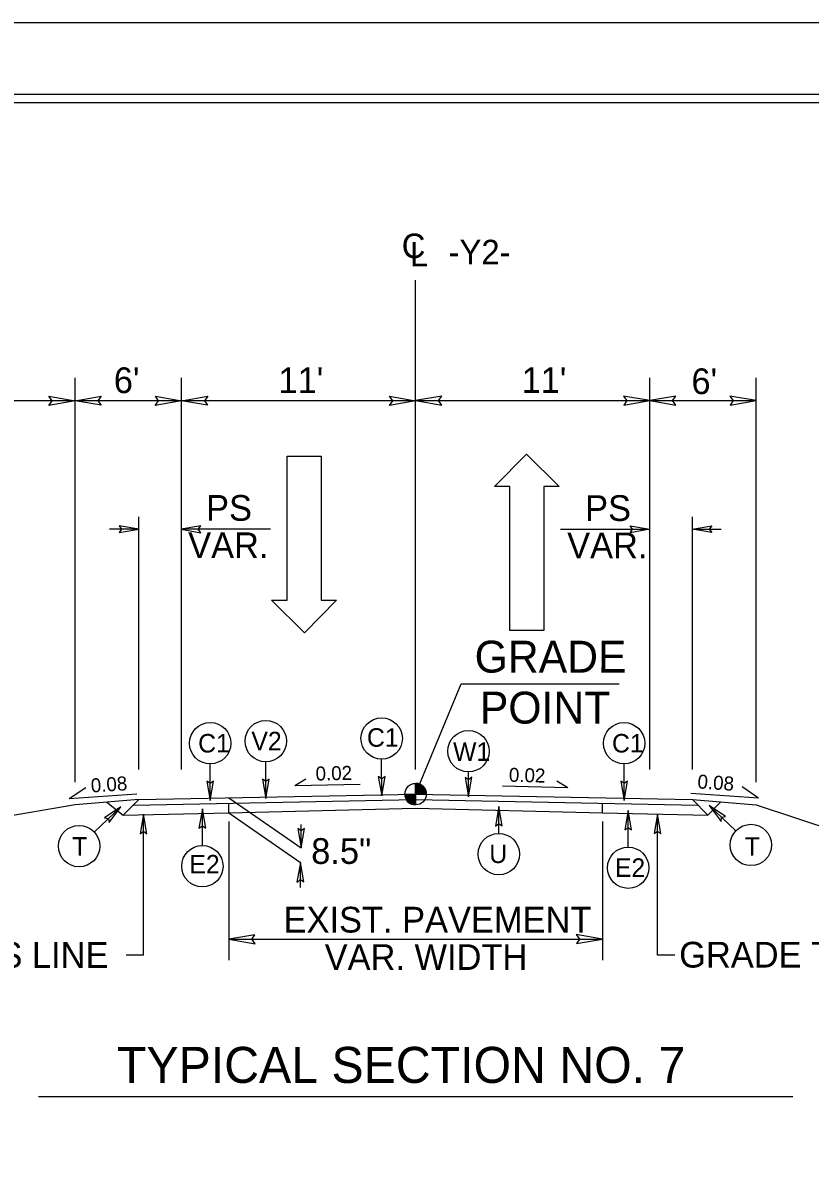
# Model space of a CAD drawing. Extents: x 3025871 to 3026431, y 707165 to 707825.
# Drawn here: x 3026141.1 to 3026178.1, y 707333.4 to 707387.4 of the extents above; entities that cross this region are included whole.
import ezdxf

# ---------------------------------------------------------------- set-up
doc = ezdxf.new("R2010")
doc.units = 0
for name, color, linetype in [('Old_Level_39', 7, 'Continuous'), ('Prop Drainage Structure Junction Box with Manhole CELL', 7, 'Continuous'), ('Prop Drainage Structure Junction Box with Manhole Label', 7, 'Continuous'), ('Prop Drainage Structure Junction Box with Slab Lid CELL', 7, 'Continuous'), ('Prop Drainage Structure Junction Box with Slab Lid TB 840 34 CELL', 7, 'Continuous'), ('Prop Pavement Schedule Description CELL', 7, 'Continuous'), ('Sheet Cutting Line CELL', 7, 'Continuous'), ('Sheet Data Field CELL', 7, 'Continuous'), ('Sheet Sticker Incomplete CELL', 7, 'Continuous'), ('Typical Arrow Superelevation CELL', 7, 'Continuous'), ('Typical Grade Point Symbol CELL', 7, 'Continuous'), ('Typical Shoulder Slope CELL', 7, 'Continuous'), ('Typical Terminator CELL', 7, 'Continuous'), ('Typical Text Centerline CELL', 7, 'Continuous'), ('Typical Text Grade Point CELL', 7, 'Continuous')]:
    doc.layers.add(name, color=color, linetype=linetype)

msp = doc.modelspace()

# ---------------------------------------------------------------- linework, layer by layer
at = {"layer": 'Old_Level_39'}
msp.add_lwpolyline([(3026273.948, 707384.017), (3026023.973, 707384.017), (3026023.973, 707225.752), (3026273.948, 707225.752)], close=True, dxfattribs=at)
at = {"layer": 'Prop Drainage Structure Junction Box with Manhole CELL'}
for p, q in [((3026145.073, 707350.753), (3026145.842, 707350.149)), ((3026173.296, 707350.15), (3026173.908, 707350.766)), ((3026145.842, 707350.149), (3026150.793, 707350.248)), ((3026168.355, 707350.248), (3026173.296, 707350.15))]:
    msp.add_line(p, q, dxfattribs=at)
at = {"layer": 'Prop Drainage Structure Junction Box with Manhole Label'}
msp.add_line((3026159.573, 707352.288), (3026159.573, 707375.291), dxfattribs=at)
at = {"layer": 'Prop Drainage Structure Junction Box with Slab Lid CELL'}
for p, q in [((3026159.573, 707351.133), (3026159.573, 707351.636)), ((3026159.069, 707351.133), (3026159.573, 707351.133)), ((3026159.571, 707350.629), (3026159.573, 707351.133)), ((3026159.573, 707351.133), (3026159.571, 707350.629)), ((3026160.076, 707351.132), (3026159.573, 707351.133))]:
    msp.add_line(p, q, dxfattribs=at)
for points in [[(3026159.577, 707351.636), (3026159.577, 707351.636), (3026159.577, 707351.133)], [(3026159.587, 707351.636), (3026159.587, 707351.133)], [(3026159.598, 707351.635), (3026159.597, 707351.133)], [(3026159.608, 707351.635), (3026159.607, 707351.133)], [(3026159.618, 707351.634), (3026159.617, 707351.133)], [(3026159.628, 707351.633), (3026159.628, 707351.133)], [(3026159.638, 707351.632), (3026159.638, 707351.132)], [(3026159.648, 707351.63), (3026159.648, 707351.132)], [(3026159.658, 707351.629), (3026159.658, 707351.132)], [(3026159.668, 707351.627), (3026159.668, 707351.132)], [(3026159.678, 707351.625), (3026159.678, 707351.132)], [(3026159.688, 707351.623), (3026159.688, 707351.132)], [(3026159.698, 707351.62), (3026159.698, 707351.132)], [(3026159.708, 707351.617), (3026159.708, 707351.132)], [(3026159.718, 707351.615), (3026159.718, 707351.132)], [(3026159.728, 707351.611), (3026159.728, 707351.132)], [(3026159.738, 707351.608), (3026159.738, 707351.132)], [(3026159.749, 707351.605), (3026159.748, 707351.132)], [(3026159.759, 707351.6), (3026159.758, 707351.132)], [(3026159.769, 707351.596), (3026159.769, 707351.132)], [(3026159.779, 707351.591), (3026159.779, 707351.132)], [(3026159.789, 707351.587), (3026159.789, 707351.132)], [(3026159.799, 707351.582), (3026159.799, 707351.132)], [(3026159.809, 707351.577), (3026159.809, 707351.132)], [(3026159.819, 707351.571), (3026159.819, 707351.132)], [(3026159.829, 707351.565), (3026159.829, 707351.132)], [(3026159.839, 707351.56), (3026159.839, 707351.132)], [(3026159.849, 707351.553), (3026159.849, 707351.132)], [(3026159.859, 707351.546), (3026159.859, 707351.132)], [(3026159.869, 707351.539), (3026159.869, 707351.132)], [(3026159.879, 707351.532), (3026159.879, 707351.132)], [(3026159.89, 707351.524), (3026159.889, 707351.132)], [(3026159.9, 707351.515), (3026159.899, 707351.132)], [(3026159.91, 707351.506), (3026159.909, 707351.132)], [(3026159.92, 707351.497), (3026159.92, 707351.132)], [(3026159.071, 707351.133), (3026159.071, 707351.078)], [(3026159.081, 707351.133), (3026159.081, 707351.019)], [(3026159.092, 707351.133), (3026159.091, 707350.983)], [(3026159.102, 707351.133), (3026159.102, 707350.953)], [(3026159.112, 707351.133), (3026159.112, 707350.929)], [(3026159.122, 707351.133), (3026159.122, 707350.908)], [(3026159.132, 707351.133), (3026159.132, 707350.889)], [(3026159.142, 707351.133), (3026159.142, 707350.871)], [(3026159.152, 707351.133), (3026159.152, 707350.855)], [(3026159.162, 707351.133), (3026159.162, 707350.841)], [(3026159.172, 707351.133), (3026159.172, 707350.827)], [(3026159.182, 707351.133), (3026159.182, 707350.815)], [(3026159.192, 707351.133), (3026159.192, 707350.803)], [(3026159.202, 707351.133), (3026159.202, 707350.791)], [(3026159.212, 707351.133), (3026159.212, 707350.78)], [(3026159.222, 707351.133), (3026159.222, 707350.77)], [(3026159.233, 707351.133), (3026159.232, 707350.761)], [(3026159.243, 707351.133), (3026159.242, 707350.752)], [(3026159.253, 707351.133), (3026159.253, 707350.743)], [(3026159.263, 707351.133), (3026159.263, 707350.735)], [(3026159.273, 707351.133), (3026159.273, 707350.728)], [(3026159.283, 707351.133), (3026159.283, 707350.721)], [(3026159.293, 707351.133), (3026159.293, 707350.714)], [(3026159.303, 707351.133), (3026159.303, 707350.707)], [(3026159.313, 707351.133), (3026159.313, 707350.701)], [(3026159.323, 707351.133), (3026159.323, 707350.695)], [(3026159.333, 707351.133), (3026159.333, 707350.69)], [(3026159.343, 707351.133), (3026159.343, 707350.684)], [(3026159.353, 707351.133), (3026159.353, 707350.679)], [(3026159.363, 707351.133), (3026159.363, 707350.675)], [(3026159.374, 707351.133), (3026159.373, 707350.67)], [(3026159.384, 707351.133), (3026159.383, 707350.666)], [(3026159.394, 707351.133), (3026159.393, 707350.662)], [(3026159.404, 707351.133), (3026159.404, 707350.658)], [(3026159.414, 707351.133), (3026159.414, 707350.655)], [(3026159.424, 707351.133), (3026159.424, 707350.651)], [(3026159.434, 707351.133), (3026159.434, 707350.649)], [(3026159.444, 707351.133), (3026159.444, 707350.646)], [(3026159.454, 707351.133), (3026159.454, 707350.644)], [(3026159.464, 707351.133), (3026159.464, 707350.641)], [(3026159.474, 707351.133), (3026159.474, 707350.639)], [(3026159.484, 707351.133), (3026159.484, 707350.637)], [(3026159.494, 707351.133), (3026159.494, 707350.636)], [(3026159.504, 707351.133), (3026159.504, 707350.634)], [(3026159.515, 707351.133), (3026159.514, 707350.632)], [(3026159.525, 707351.133), (3026159.524, 707350.631)], [(3026159.535, 707351.133), (3026159.534, 707350.63)], [(3026159.545, 707351.133), (3026159.545, 707350.63)], [(3026159.555, 707351.133), (3026159.555, 707350.629)], [(3026159.565, 707351.133), (3026159.565, 707350.629), (3026159.565, 707350.629)], [(3026159.93, 707351.487), (3026159.93, 707351.132)], [(3026159.94, 707351.477), (3026159.94, 707351.132)], [(3026159.95, 707351.466), (3026159.95, 707351.132)], [(3026159.96, 707351.454), (3026159.96, 707351.132)], [(3026159.97, 707351.441), (3026159.97, 707351.132)], [(3026159.98, 707351.428), (3026159.98, 707351.132)], [(3026159.99, 707351.413), (3026159.99, 707351.132)], [(3026160, 707351.398), (3026160, 707351.132)], [(3026160.01, 707351.381), (3026160.01, 707351.132)], [(3026160.02, 707351.363), (3026160.02, 707351.132)], [(3026160.03, 707351.342), (3026160.03, 707351.132)], [(3026160.04, 707351.318), (3026160.04, 707351.132)], [(3026160.051, 707351.29), (3026160.051, 707351.132)], [(3026160.061, 707351.255), (3026160.061, 707351.132)], [(3026160.071, 707351.204), (3026160.071, 707351.132)]]:
    msp.add_lwpolyline(points, dxfattribs=at)
msp.add_circle((3026159.572, 707351.133), 0.504, dxfattribs=at)
for start, end in [(359.9709, 89.9709), (179.9709, 269.9709)]:
    msp.add_arc((3026159.572, 707351.133), 0.504, start, end, dxfattribs=at)
at = {"layer": 'Prop Drainage Structure Junction Box with Slab Lid TB 840 34 CELL'}
for p, q in [((3026143.573, 707351.694), (3026143.573, 707370.698)), ((3026148.573, 707352.288), (3026148.573, 707370.698)), ((3026170.573, 707352.288), (3026170.573, 707370.698)), ((3026175.573, 707351.694), (3026175.573, 707370.698)), ((3026143.573, 707369.624), (3026131.573, 707369.624)), ((3026159.573, 707369.624), (3026143.573, 707369.624)), ((3026159.573, 707369.631), (3026170.573, 707369.631)), ((3026170.573, 707369.631), (3026175.573, 707369.631)), ((3026146.573, 707352.288), (3026146.573, 707364.167)), ((3026172.573, 707352.288), (3026172.573, 707364.167)), ((3026146.557, 707363.585), (3026145.199, 707363.585)), ((3026152.751, 707363.583), (3026148.557, 707363.586)), ((3026166.378, 707363.582), (3026170.573, 707363.585)), ((3026172.573, 707363.583), (3026173.93, 707363.584)), ((3026150.805, 707350.957), (3026154.191, 707348.609)), ((3026146.794, 707343.556), (3026146.789, 707350.183)), ((3026150.793, 707350.248), (3026154.16, 707347.913)), ((3026170.942, 707343.57), (3026170.938, 707350.197)), ((3026150.799, 707349.853), (3026150.799, 707343.332)), ((3026154.191, 707348.609), (3026154.191, 707349.701)), ((3026168.349, 707349.853), (3026168.349, 707343.332)), ((3026154.161, 707346.741), (3026154.16, 707347.913)), ((3026150.799, 707344.314), (3026168.349, 707344.314)), ((3026146.794, 707343.556), (3026145.983, 707343.556)), ((3026171.753, 707343.57), (3026170.942, 707343.57)), ((3026141.853, 707336.923), (3026177.293, 707336.923))]:
    msp.add_line(p, q, dxfattribs=at)
at = {"layer": 'Prop Pavement Schedule Description CELL'}
for p, q in [((3026146.573, 707350.873), (3026159.573, 707351.133)), ((3026159.573, 707351.133), (3026172.573, 707350.873)), ((3026146.573, 707350.873), (3026145.842, 707350.149)), ((3026146.315, 707350.617), (3026159.573, 707350.882)), ((3026150.793, 707350.248), (3026150.796, 707350.707)), ((3026159.573, 707350.882), (3026172.828, 707350.617)), ((3026168.352, 707350.248), (3026168.35, 707350.707)), ((3026172.573, 707350.873), (3026173.296, 707350.15))]:
    msp.add_line(p, q, dxfattribs=at)
msp.add_lwpolyline([(3026150.793, 707350.248), (3026159.57, 707350.468), (3026168.355, 707350.248)], dxfattribs=at)
at = {"layer": 'Sheet Cutting Line CELL'}
msp.add_lwpolyline([(3026272.073, 707383.635), (3026047.073, 707383.635), (3026047.073, 707226.135), (3026272.073, 707226.135)], close=True, dxfattribs=at)
at = {"layer": 'Sheet Data Field CELL'}
for p, q in [((3026153.534, 707360.246), (3026153.534, 707367.016)), ((3026153.534, 707367.016), (3026155.129, 707367.016)), ((3026155.129, 707367.016), (3026155.129, 707360.246)), ((3026163.276, 707365.596), (3026164.775, 707367.119)), ((3026164.775, 707367.119), (3026166.323, 707365.596)), ((3026164.002, 707365.596), (3026163.276, 707365.596)), ((3026164.002, 707358.826), (3026164.002, 707365.596)), ((3026166.323, 707365.596), (3026165.597, 707365.596)), ((3026165.597, 707365.596), (3026165.597, 707358.826)), ((3026154.356, 707358.722), (3026152.808, 707360.246)), ((3026152.808, 707360.246), (3026153.534, 707360.246)), ((3026155.855, 707360.246), (3026154.356, 707358.722)), ((3026155.129, 707360.246), (3026155.855, 707360.246)), ((3026165.597, 707358.826), (3026164.002, 707358.826))]:
    msp.add_line(p, q, dxfattribs=at)
at = {"layer": 'Sheet Sticker Incomplete CELL'}
for p, q in [((3026153.901, 707351.533), (3026154.416, 707351.845)), ((3026153.901, 707351.533), (3026156.968, 707351.594)), ((3026166.727, 707351.428), (3026163.66, 707351.504)), ((3026166.727, 707351.428), (3026166.213, 707351.742)), ((3026143.3, 707350.93), (3026144.075, 707351.451)), ((3026143.3, 707350.93), (3026146.476, 707351.146)), ((3026175.683, 707350.95), (3026172.498, 707351.166)), ((3026175.683, 707350.95), (3026174.908, 707351.471))]:
    msp.add_line(p, q, dxfattribs=at)
at = {"layer": 'Typical Grade Point Symbol CELL'}
for p, q in [((3026152.536, 707350.928), (3026152.534, 707352.652)), ((3026157.979, 707351.052), (3026157.978, 707352.776)), ((3026149.925, 707350.829), (3026149.924, 707352.553)), ((3026162.056, 707351.009), (3026162.055, 707352.178)), ((3026169.367, 707350.829), (3026169.366, 707352.553)), ((3026144.474, 707349.352), (3026145.731, 707350.532)), ((3026149.556, 707348.715), (3026149.555, 707350.44)), ((3026163.481, 707349.284), (3026163.48, 707350.546)), ((3026174.621, 707349.413), (3026173.371, 707350.601)), ((3026169.559, 707348.645), (3026169.558, 707350.37))]:
    msp.add_line(p, q, dxfattribs=at)
for centre in [(3026149.924, 707353.525), (3026152.534, 707353.624), (3026157.978, 707353.748), (3026169.366, 707353.525), (3026162.055, 707353.15), (3026143.764, 707348.688), (3026175.325, 707348.743), (3026163.481, 707348.312), (3026149.556, 707347.743), (3026169.559, 707347.673)]:
    msp.add_circle(centre, 0.972, dxfattribs=at)
at = {"layer": 'Typical Shoulder Slope CELL'}
for p, q in [((3026159.573, 707351.133), (3026161.717, 707356.32)), ((3026161.717, 707356.32), (3026169.129, 707356.317))]:
    msp.add_line(p, q, dxfattribs=at)
at = {"layer": 'Typical Terminator CELL'}
msp.add_lwpolyline([(3026274.623, 707387.385), (3026022.023, 707387.385), (3026022.023, 707222.385), (3026274.623, 707222.385)], close=True, dxfattribs=at)
at = {"layer": 'Typical Text Centerline CELL'}
for points in [[(3026142.348, 707369.835), (3026143.573, 707369.624), (3026142.341, 707369.407), (3026142.497, 707369.624)], [(3026144.798, 707369.413), (3026143.573, 707369.624), (3026144.805, 707369.842), (3026144.648, 707369.624)], [(3026147.348, 707369.835), (3026148.573, 707369.624), (3026147.341, 707369.407), (3026147.497, 707369.624)], [(3026149.798, 707369.413), (3026148.573, 707369.624), (3026149.805, 707369.842), (3026149.648, 707369.624)], [(3026158.348, 707369.835), (3026159.573, 707369.624), (3026158.341, 707369.407), (3026158.497, 707369.624)], [(3026160.798, 707369.842), (3026159.573, 707369.631), (3026160.805, 707369.413), (3026160.648, 707369.631)], [(3026169.348, 707369.42), (3026170.573, 707369.631), (3026169.341, 707369.848), (3026169.497, 707369.631)], [(3026171.798, 707369.842), (3026170.573, 707369.631), (3026171.805, 707369.413), (3026171.648, 707369.631)], [(3026174.348, 707369.42), (3026175.573, 707369.631), (3026174.341, 707369.848), (3026174.497, 707369.631)], [(3026145.646, 707363.428), (3026146.565, 707363.586), (3026145.641, 707363.749), (3026145.758, 707363.586)], [(3026149.476, 707363.744), (3026148.557, 707363.586), (3026149.481, 707363.423), (3026149.363, 707363.586)], [(3026169.654, 707363.743), (3026170.573, 707363.585), (3026169.649, 707363.421), (3026169.766, 707363.585)], [(3026173.483, 707363.426), (3026172.565, 707363.585), (3026173.489, 707363.748), (3026173.371, 707363.585)], [(3026149.768, 707351.738), (3026149.925, 707350.829), (3026150.086, 707351.744), (3026149.925, 707351.627)], [(3026152.378, 707351.837), (3026152.536, 707350.928), (3026152.697, 707351.843), (3026152.535, 707351.726)], [(3026157.822, 707351.961), (3026157.979, 707351.052), (3026158.14, 707351.967), (3026157.979, 707351.85)], [(3026161.899, 707351.919), (3026162.056, 707351.009), (3026162.217, 707351.924), (3026162.056, 707351.808)], [(3026169.21, 707351.738), (3026169.367, 707350.829), (3026169.528, 707351.744), (3026169.367, 707351.627)], [(3026145.175, 707349.795), (3026145.731, 707350.532), (3026144.954, 707350.024), (3026145.149, 707349.986)], [(3026149.712, 707349.53), (3026149.555, 707350.44), (3026149.394, 707349.525), (3026149.556, 707349.642)], [(3026163.637, 707349.636), (3026163.48, 707350.546), (3026163.319, 707349.631), (3026163.481, 707349.748)], [(3026174.138, 707350.088), (3026173.371, 707350.601), (3026173.922, 707349.853), (3026173.949, 707350.051)], [(3026146.947, 707349.273), (3026146.789, 707350.183), (3026146.628, 707349.268), (3026146.79, 707349.384)], [(3026169.716, 707349.46), (3026169.558, 707350.37), (3026169.397, 707349.455), (3026169.559, 707349.571)], [(3026171.096, 707349.287), (3026170.938, 707350.197), (3026170.777, 707349.282), (3026170.939, 707349.398)], [(3026154.034, 707349.518), (3026154.191, 707348.609), (3026154.352, 707349.523), (3026154.191, 707349.407)], [(3026154.318, 707347.003), (3026154.16, 707347.913), (3026153.999, 707346.998), (3026154.161, 707347.114)], [(3026152.025, 707344.525), (3026150.799, 707344.314), (3026152.031, 707344.096), (3026151.875, 707344.314)], [(3026167.124, 707344.103), (3026168.349, 707344.314), (3026167.117, 707344.532), (3026167.274, 707344.314)]]:
    msp.add_lwpolyline(points, close=True, dxfattribs=at)
at = {"layer": 'Typical Text Grade Point CELL'}
for p, q in [((3026143.573, 707350.633), (3026131.573, 707348.542)), ((3026146.573, 707350.873), (3026143.573, 707350.633)), ((3026172.573, 707350.873), (3026175.573, 707350.633)), ((3026175.573, 707350.633), (3026188.573, 707346.299))]:
    msp.add_line(p, q, dxfattribs=at)

# ---------------------------------------------------------------- texts
at = {"layer": 'Prop Drainage Structure Junction Box with Manhole Label'}
msp.add_text('C', height=1.152, dxfattribs=at).set_placement((3026158.921, 707376.332))
for s, height, p in [('L', 1.152, (3026159.304, 707375.939)), ('-Y2-', 1.1523, (3026161.122, 707376.041))]:
    msp.add_text(s, height=height, rotation=359.9469, dxfattribs=at).set_placement(p)
at = {"layer": 'Prop Drainage Structure Junction Box with Slab Lid TB 840 34 CELL'}
for s, height, p in [("6'", 1.2089, (3026145.395, 707369.986)), ("11'", 1.2089, (3026153.13, 707369.986)), ("11'", 1.2089, (3026164.55, 707369.992)), ("6'", 1.2089, (3026172.53, 707369.938)), ('PS', 1.2089, (3026149.73, 707363.983)), ('PS', 1.2089, (3026167.536, 707363.976)), ('VAR.', 1.2089, (3026148.888, 707362.226)), ('VAR.', 1.2089, (3026166.693, 707362.219)), ('8.5"', 1.2089, (3026154.669, 707347.853)), ('EXIST. PAVEMENT', 1.20892, (3026153.37, 707344.626)), ('GRADE TO THIS LINE', 1.20892, (3026128.527, 707342.966)), ('VAR. WIDTH', 1.2089, (3026155.301, 707342.868)), ('GRADE TO THIS LINE', 1.20892, (3026171.955, 707342.98))]:
    msp.add_text(s, height=height, dxfattribs=at).set_placement(p)
for s, height, rotation, p in [('0.02 ', 0.6583, 1.2029, (3026154.881, 707351.769)), ('0.02', 0.6583, 358.5679, (3026163.949, 707351.715)), ('0.08', 0.6583, 356.1204, (3026172.798, 707351.404)), ('0.08', 0.6583, 3.8796, (3026144.337, 707351.205)), ('TYPICAL SECTION NO. 7', 1.69489, 360, (3026145.544, 707337.556))]:
    msp.add_text(s, height=height, rotation=rotation, dxfattribs=at).set_placement(p)
at = {"layer": 'Typical Arrow Superelevation CELL'}
for s, p in [('C1', (3026157.286, 707353.36)), ('C1', (3026149.357, 707353.09)), ('V2', (3026151.858, 707353.194)), ('C1', (3026168.799, 707353.09)), ('W1', (3026161.333, 707352.698)), ('E2', (3026148.947, 707347.404)), ('U', (3026163.033, 707347.893)), ('E2', (3026168.936, 707347.243))]:
    msp.add_text(s, height=0.87, dxfattribs=at).set_placement(p)
for p in [(3026143.443, 707348.24), (3026175.031, 707348.237)]:
    msp.add_text('T', height=0.87, rotation=360, dxfattribs=at).set_placement(p)
at = {"layer": 'Typical Shoulder Slope CELL'}
for s, p in [('GRADE', (3026162.346, 707356.846)), ('POINT', (3026162.591, 707354.45))]:
    msp.add_text(s, height=1.5, rotation=359.9804, dxfattribs=at).set_placement(p)

doc.saveas('drawing.dxf')
